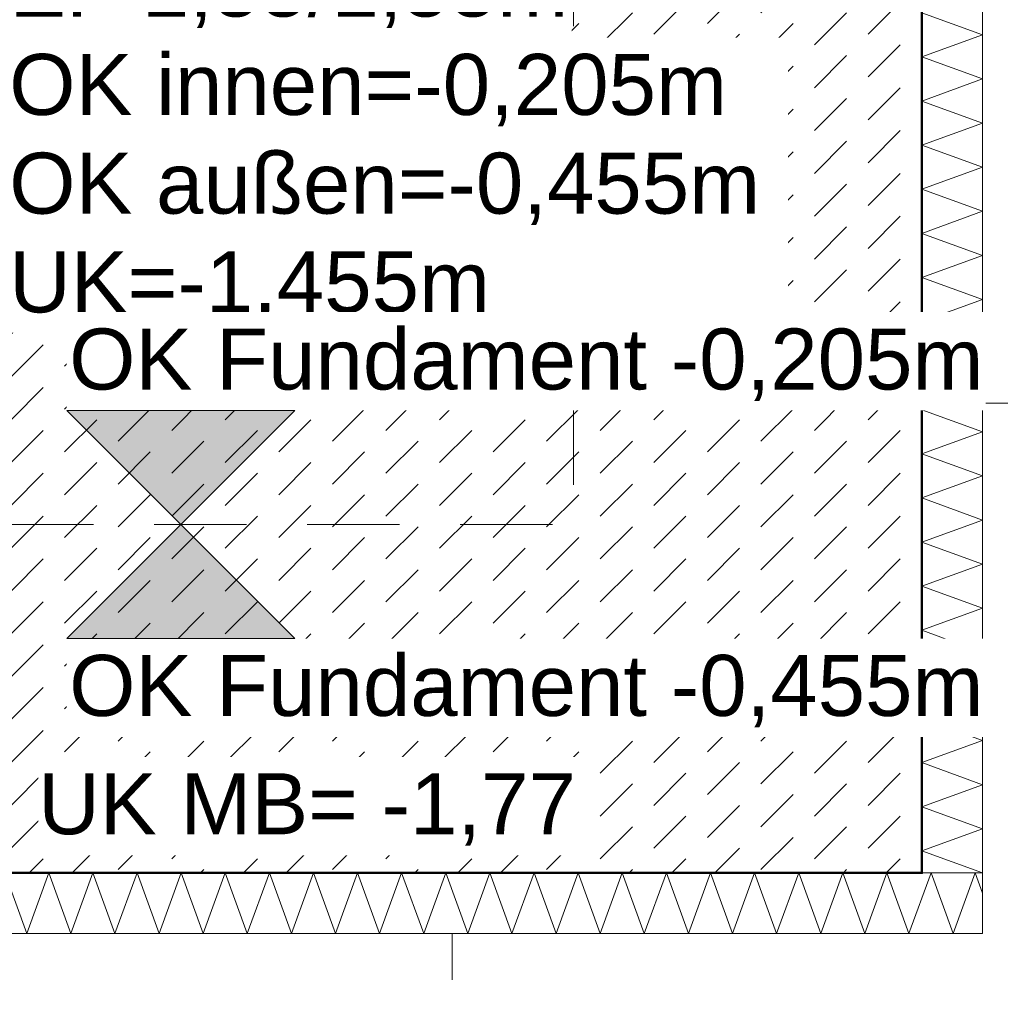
# Model space of a CAD drawing. Header units: metres. Extents: x -273 to 6, y -183 to 13.
# Tile 327 of 379: x -1.13 to 0.48, y -40.44 to -38.81. Entities that reach past the tile are written whole.
import ezdxf

# ---------------------------------------------------------------- set-up
doc = ezdxf.new("R2010")
doc.units = ezdxf.units.M
doc.header["$LTSCALE"] = 0.05
doc.header["$PDMODE"] = 1
doc.header["$PDSIZE"] = -2
doc.linetypes.add('ISO-02 Strichlinie', pattern=[3.81, 3.048, -0.762])
doc.linetypes.add('Linienart-53', pattern=[5.291531, 3.175, -1.058062, 0.352704, -0.705764])
doc.layers.get('0').update_dxf_attribs({"lineweight": 25})
for name, color, linetype, lineweight, true_color in [('00 -Bauelemente -Beton unbewehrt', 7, 'Continuous', 9, 0xf7e06e), ('00 -Bauelemente -Dämmung innen', 7, 'Continuous', 9, 0xff7fe6), ('30 -32 Gründung- 2 Flachgründungen u. Bodenplatten', 7, 'Continuous', 9, 0xff6633), ('70 -72 Beschriftung- 1 Beschriftung allgemein', 7, 'Continuous', 9, 0xff6633), ('70 -76 Bemaßung- 2 Allgemein', 7, 'Continuous', 5, 0x6666cc)]:
    doc.layers.add(name, color=color, linetype=linetype, lineweight=lineweight, true_color=true_color)
doc.layers.add('70 -71 Achsen- 1 Gebäudeachsen', color=7, linetype='Linienart-53', lineweight=18)
doc.layers.add('Keine', color=7, linetype='Continuous', lineweight=9)
doc.styles.add('Arial', font='arial.ttf')
doc.dimstyles.new('k+k_klein', dxfattribs={"dimtxt": 0.100689, "dimasz": 0.05302, "dimexe": 0.05, "dimexo": 0.15, "dimgap": 0.005, "dimtad": 1, "dimdec": 3, "dimtxsty": 'Arial', "dimblk": 'VW_SLASH-2', "dimblk1": 'VW_SLASH-2', "dimblk2": 'VW_SLASH-2', "dimcen": 0, "dimdle": 0.025, "dimadec": 3, "dimazin": 0, "dimtfac": 0.75, "dimtdec": 3, "dimtix": 1, "dimtmove": 0, "dimatfit": 0, "dimldrblk": 'VW_FILLEDARROW', "dimfxl": 0.1, "dimfxlon": 1, "dimfrac": 2, "dimtolj": 1, "dimarcsym": 0})

# ---------------------------------------------------------------- blocks, each defined once
blk = doc.blocks.new('_Achsen (3D)')
at = {"layer": '70 -71 Achsen- 1 Gebäudeachsen', "transparency": 33554687}
for p, q in [((-0.421, 3.8), (-0.421, -46.172)), ((-179.668, -39.447), (3.826, -39.447))]:
    blk.add_line(p, q, dxfattribs=at)
blk = doc.blocks.new('Gruppe-1314')
at = {"color": 255, "linetype": 'Continuous', "lineweight": 5}
blk.add_wipeout([(0.454, -40.222), (0.454, -38.572), (0.354, -38.572), (0.354, -40.222)], dxfattribs=at).dxf.layer = '00 -Bauelemente -Dämmung innen'
blk = doc.blocks.new('Gruppe-1315')
at = {"layer": '00 -Bauelemente -Dämmung innen', "color": 7, "transparency": 33554687, "flags": 128}
blk.add_lwpolyline([(0.454, -40.222), (0.354, -40.1856), (0.454, -40.1492), (0.354, -40.1129), (0.454, -40.0765), (0.354, -40.0401), (0.454, -40.0037), (0.354, -39.9673), (0.454, -39.9309), (0.354, -39.8945), (0.454, -39.8581), (0.354, -39.8217), (0.454, -39.7853), (0.354, -39.7489), (0.454, -39.7125), (0.354, -39.6761), (0.454, -39.6397), (0.354, -39.6033), (0.454, -39.5669), (0.354, -39.5305), (0.454, -39.4941), (0.354, -39.4577), (0.454, -39.4213), (0.354, -39.3849), (0.454, -39.3485), (0.354, -39.3121), (0.454, -39.2757), (0.354, -39.2393), (0.454, -39.2029), (0.354, -39.1665), (0.454, -39.1301), (0.354, -39.0937), (0.454, -39.0573), (0.354, -39.0209), (0.454, -38.9845), (0.354, -38.9481), (0.454, -38.9117), (0.354, -38.8754), (0.454, -38.839), (0.354, -38.8026)], dxfattribs=at)
blk = doc.blocks.new('Gruppe-1316')
at = {"layer": '00 -Bauelemente -Dämmung innen', "color": 7, "linetype": 'Continuous', "lineweight": 9, "transparency": 33554687}
blk.add_line((0.354, -40.222), (0.454, -40.222), dxfattribs=at)
blk = doc.blocks.new('Gruppe-1318')
at = {"color": 7, "transparency": 33554687}
blk.add_blockref('Gruppe-1316', (0, 0), dxfattribs=at)
blk = doc.blocks.new('Gruppe-1319')
at = {"layer": '00 -Bauelemente -Dämmung innen', "color": 7, "linetype": 'Continuous', "lineweight": 9, "transparency": 33554687}
blk.add_line((0.354, -38.572), (0.354, -40.222), dxfattribs=at)
blk = doc.blocks.new('Gruppe-1320')
at = {"layer": '00 -Bauelemente -Dämmung innen', "color": 7, "linetype": 'Continuous', "lineweight": 9, "transparency": 33554687}
blk.add_line((0.454, -40.222), (0.454, -38.572), dxfattribs=at)
blk = doc.blocks.new('Gruppe-1321')
at = {"color": 7, "transparency": 33554687}
for name in ['Gruppe-1319', 'Gruppe-1320']:
    blk.add_blockref(name, (0, 0), dxfattribs=at)
blk = doc.blocks.new('Gruppe-1322')
at = {"layer": '00 -Bauelemente -Dämmung innen', "color": 7}
blk.add_blockref('Gruppe-1314', (0, 0), dxfattribs=at)
at = {"color": 7, "transparency": 33554687}
for name in ['Gruppe-1318', 'Gruppe-1321']:
    blk.add_blockref(name, (0, 0), dxfattribs=at)
at = {"layer": '00 -Bauelemente -Dämmung innen', "color": 7, "transparency": 33554687}
blk.add_blockref('Gruppe-1315', (0, 0), dxfattribs=at)
blk = doc.blocks.new('Gruppe-1323')
at = {"layer": '00 -Bauelemente -Dämmung innen', "color": 7, "transparency": 33554687}
blk.add_blockref('Gruppe-1322', (0, 0), dxfattribs=at)
at = {"layer": '00 -Bauelemente -Dämmung innen', "color": 0, "flags": 1}
for tag in ['prm0_value', 'prm1_value', 'prm2_value', 'prm3_value', 'prm4_value', 'prm5_value', 'prm6_value', 'IFC_UUID', 'instanceID', 'prm0_name', 'prm0_type', 'prm1_name', 'prm1_type', 'prm2_name', 'prm2_type', 'prm3_name', 'prm3_type', 'prm4_name', 'prm4_type', 'prm5_name', 'prm5_type', 'prm6_name', 'prm6_type']:
    blk.add_attdef(tag, (0.354, -40.222), '', height=0.00018, dxfattribs=at)
blk = doc.blocks.new('Gruppe-1324')
at = {"color": 255, "linetype": 'Continuous', "lineweight": 5}
blk.add_wipeout([(-1.196, -40.322), (0.454, -40.322), (0.454, -40.222), (-1.196, -40.222)], dxfattribs=at).dxf.layer = '00 -Bauelemente -Dämmung innen'
blk = doc.blocks.new('Gruppe-1325')
at = {"layer": '00 -Bauelemente -Dämmung innen', "color": 7, "transparency": 33554687, "flags": 128}
blk.add_lwpolyline([(-1.196, -40.322), (-1.1596, -40.222), (-1.1232, -40.322), (-1.0868, -40.222), (-1.0504, -40.322), (-1.014, -40.222), (-0.9776, -40.322), (-0.9412, -40.222), (-0.9048, -40.322), (-0.8684, -40.222), (-0.832, -40.322), (-0.7956, -40.222), (-0.7592, -40.322), (-0.7228, -40.222), (-0.6864, -40.322), (-0.65, -40.222), (-0.6136, -40.322), (-0.5773, -40.222), (-0.5409, -40.322), (-0.5045, -40.222), (-0.4681, -40.322), (-0.4317, -40.222), (-0.3953, -40.322), (-0.3589, -40.222), (-0.3225, -40.322), (-0.2861, -40.222), (-0.2497, -40.322), (-0.2133, -40.222), (-0.1769, -40.322), (-0.1405, -40.222), (-0.1041, -40.322), (-0.0677, -40.222), (-0.0313, -40.322), (0.0051, -40.222), (0.0415, -40.322), (0.0779, -40.222), (0.1143, -40.322), (0.1507, -40.222), (0.1871, -40.322), (0.2235, -40.222), (0.2599, -40.322), (0.2963, -40.222), (0.3327, -40.322), (0.3691, -40.222), (0.4055, -40.322), (0.4419, -40.222), (0.454, -40.2554)], dxfattribs=at)
blk = doc.blocks.new('Gruppe-1326')
at = {"layer": '00 -Bauelemente -Dämmung innen', "color": 7, "linetype": 'Continuous', "lineweight": 9, "transparency": 33554687}
blk.add_line((-1.196, -40.222), (-1.196, -40.322), dxfattribs=at)
blk = doc.blocks.new('Gruppe-1327')
at = {"layer": '00 -Bauelemente -Dämmung innen', "color": 7, "linetype": 'Continuous', "lineweight": 9, "transparency": 33554687}
blk.add_line((0.454, -40.322), (0.454, -40.222), dxfattribs=at)
blk = doc.blocks.new('Gruppe-1328')
at = {"color": 7, "transparency": 33554687}
for name in ['Gruppe-1326', 'Gruppe-1327']:
    blk.add_blockref(name, (0, 0), dxfattribs=at)
blk = doc.blocks.new('Gruppe-1329')
at = {"layer": '00 -Bauelemente -Dämmung innen', "color": 7, "linetype": 'Continuous', "lineweight": 9, "transparency": 33554687}
blk.add_line((0.454, -40.222), (-1.196, -40.222), dxfattribs=at)
blk = doc.blocks.new('Gruppe-1330')
at = {"layer": '00 -Bauelemente -Dämmung innen', "color": 7, "linetype": 'Continuous', "lineweight": 9, "transparency": 33554687}
blk.add_line((-1.196, -40.322), (0.454, -40.322), dxfattribs=at)
blk = doc.blocks.new('Gruppe-1331')
at = {"color": 7, "transparency": 33554687}
for name in ['Gruppe-1329', 'Gruppe-1330']:
    blk.add_blockref(name, (0, 0), dxfattribs=at)
blk = doc.blocks.new('Gruppe-1332')
at = {"layer": '00 -Bauelemente -Dämmung innen', "color": 7}
blk.add_blockref('Gruppe-1324', (0, 0), dxfattribs=at)
at = {"color": 7, "transparency": 33554687}
for name in ['Gruppe-1328', 'Gruppe-1331']:
    blk.add_blockref(name, (0, 0), dxfattribs=at)
at = {"layer": '00 -Bauelemente -Dämmung innen', "color": 7, "transparency": 33554687}
blk.add_blockref('Gruppe-1325', (0, 0), dxfattribs=at)
blk = doc.blocks.new('Gruppe-1333')
at = {"layer": '00 -Bauelemente -Dämmung innen', "color": 7, "transparency": 33554687}
blk.add_blockref('Gruppe-1332', (0, 0), dxfattribs=at)
at = {"layer": '00 -Bauelemente -Dämmung innen', "color": 0, "flags": 1}
for tag in ['prm0_value', 'prm1_value', 'prm2_value', 'prm3_value', 'prm4_value', 'prm5_value', 'prm6_value', 'IFC_UUID', 'instanceID', 'prm0_name', 'prm0_type', 'prm1_name', 'prm1_type', 'prm2_name', 'prm2_type', 'prm3_name', 'prm3_type', 'prm4_name', 'prm4_type', 'prm5_name', 'prm5_type', 'prm6_name', 'prm6_type']:
    blk.add_attdef(tag, (-1.196, -40.322), '', height=0.00018, dxfattribs=at)
blk = doc.blocks.new('Gruppe-2386')
at = {"layer": '30 -32 Gründung- 2 Flachgründungen u. Bodenplatten', "flags": 128}
blk.add_lwpolyline([(-1.196, -38.672), (0.354, -38.672), (0.354, -40.222), (-1.196, -40.222)], close=True, dxfattribs=at)
at = {"color": 255}
blk.add_wipeout([(-1.1521, -38.8434), (-0.2238, -38.8434), (-0.2238, -38.6811), (-1.1521, -38.6811)], dxfattribs=at).dxf.layer = '70 -72 Beschriftung- 1 Beschriftung allgemein'
at = {"layer": '70 -72 Beschriftung- 1 Beschriftung allgemein', "insert": (-1.1521, -38.7081), "char_height": 0.100689, "attachment_point": 1, "line_spacing_factor": 0.970891, "style": 'Arial'}
blk.add_mtext('EF 1,55/1,55m', dxfattribs=at)
at = {"color": 255}
blk.add_wipeout([(-1.1521, -39.3302), (0.1332, -39.3302), (0.1332, -38.8434), (-1.1521, -38.8434)], dxfattribs=at).dxf.layer = '70 -72 Beschriftung- 1 Beschriftung allgemein'
at = {"layer": '70 -72 Beschriftung- 1 Beschriftung allgemein', "insert": (-1.1521, -38.8704), "char_height": 0.100689, "attachment_point": 1, "line_spacing_factor": 0.970891, "style": 'Arial'}
blk.add_mtext('OK innen=-0,205m\\POK außen=-0,455m \\PUK=-1,455m', dxfattribs=at)
blk = doc.blocks.new('_FU_2D LP5 (2D)')
at = {"color": 255}
blk.add_wipeout([(-1.19599996, -38.67204198), (0.35400004, -38.67204198), (0.35400004, -40.22204198), (-1.19599996, -40.22204198)], dxfattribs=at).dxf.layer = '00 -Bauelemente -Beton unbewehrt'
at = {"layer": '00 -Bauelemente -Beton unbewehrt', "linetype": 'Continuous', "lineweight": 9}
h = blk.add_hatch(dxfattribs=at)
h.set_pattern_fill('Unbew_ Beton1 1mm SRF', style=0, pattern_type=2)
h.set_pattern_definition([(45, (0, 0), (0.088388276, 0.01767774), [0.075, -0.05])])
h.paths.add_polyline_path([(-1.19599996, -38.67204198), (0.35400004, -38.67204198), (0.35400004, -40.22204198), (-1.19599996, -40.22204198)])
at = {"layer": '00 -Bauelemente -Beton unbewehrt', "flags": 128}
blk.add_lwpolyline([(-1.19599996, -38.67204198), (0.35400004, -38.67204198), (0.35400004, -40.22204198), (-1.19599996, -40.22204198)], close=True, dxfattribs=at)
at = {"layer": '30 -32 Gründung- 2 Flachgründungen u. Bodenplatten', "linetype": 'ISO-02 Strichlinie', "flags": 128}
blk.add_lwpolyline([(-0.22099996, -38.67204198), (-0.22099996, -39.64704198), (-1.19599996, -39.64704198)], dxfattribs=at)
at = {"layer": '00 -Bauelemente -Dämmung innen', "color": 7}
blk.add_blockref('Gruppe-1323', (0, 0), dxfattribs=at)
blk.add_blockref('Gruppe-1333', (0, 0), dxfattribs=at)
at = {"layer": '30 -32 Gründung- 2 Flachgründungen u. Bodenplatten', "color": 7}
blk.add_blockref('Gruppe-2386', (0, 0), dxfattribs=at)
at = {"layer": '70 -72 Beschriftung- 1 Beschriftung allgemein', "color": 103, "lineweight": 50, "true_color": 0x66cc7f, "flags": 128}
blk.add_lwpolyline([(-15.82099996, -39.64704198), (-9.77099996, -39.64704198), (-9.77099996, -40.54704198), (-7.57099996, -40.54704198), (-7.57099996, -39.64704198), (-1.19599996, -39.64704198), (-1.19599996, -40.22204198), (0.35400004, -40.22204198), (0.35400004, -38.67204198), (-0.22099996, -38.67204198), (-0.22099996, -32.29704198), (0.67900004, -32.29704198), (0.67900004, -30.09704198), (-0.22099996, -30.09704198), (-0.22099996, -24.19704198)], dxfattribs=at)
blk = doc.blocks.new('VW_SLASH-2')
at = {"color": 0, "linetype": 'ByBlock', "lineweight": -2, "transparency": 16777216}
blk.add_line((0.472, 0), (-1, 0), dxfattribs=at)
at = {"color": 0, "lineweight": 5, "transparency": 16777216, "flags": 128}
blk.add_lwpolyline([(0.5, 0.5), (-0.5, -0.5)], dxfattribs=at)
blk = doc.blocks.new('*D3162')
at = {"layer": '70 -76 Bemaßung- 2 Allgemein', "color": 0, "lineweight": -2}
for p, q in [((-1.196, -43.672), (-1.196, -43.822)), ((-0.421, -43.672), (-0.421, -43.822)), ((-0.474, -43.772), (-1.143, -43.772))]:
    blk.add_line(p, q, dxfattribs=at)
at = {"layer": 'Defpoints', "color": 0}
for p in [(-1.196, -40.222), (-0.421, -40.222), (-1.196, -43.772)]:
    blk.add_point(p, dxfattribs=at)
at = {"layer": '70 -76 Bemaßung- 2 Allgemein', "color": 0, "lineweight": -2, "xscale": 0.05302001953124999, "yscale": 0.05302001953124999, "zscale": 0.05302001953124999, "rotation": 180}
blk.add_blockref('VW_SLASH-2', (-1.196, -43.772), dxfattribs=at)
at = {"layer": '70 -76 Bemaßung- 2 Allgemein', "color": 0, "lineweight": -2, "xscale": 0.05302001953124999, "yscale": 0.05302001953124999, "zscale": 0.05302001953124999}
blk.add_blockref('VW_SLASH-2', (-0.421, -43.772), dxfattribs=at)
at = {"layer": '70 -76 Bemaßung- 2 Allgemein', "color": 0, "insert": (-0.8085, -43.6998), "char_height": 0.100689, "attachment_point": 5, "style": 'Arial'}
blk.add_mtext('\\A1;77\\S5^ ;', dxfattribs=at)
blk = doc.blocks.new('VW_FILLEDARROW')
at = {"linetype": 'Continuous', "lineweight": 0, "transparency": 16777216}
blk.add_hatch(color=0, dxfattribs=at).paths.add_polyline_path([(-2.829, 0.758), (0, 0), (-2.829, -0.758)])
at = {"color": 0, "lineweight": 5, "transparency": 16777216, "flags": 128}
blk.add_lwpolyline([(-2.829, 0.758), (0, 0), (-2.829, -0.758)], close=True, dxfattribs=at)
blk = doc.blocks.new('*D3163')
at = {"layer": '70 -76 Bemaßung- 2 Allgemein', "color": 0, "lineweight": -2}
for p, q in [((-0.421, -43.672), (-0.421, -43.822)), ((0.354, -43.672), (0.354, -43.822)), ((0.301, -43.772), (-0.368, -43.772))]:
    blk.add_line(p, q, dxfattribs=at)
at = {"layer": 'Defpoints', "color": 0}
for p in [(-0.421, -40.222), (0.354, -40.222), (-0.421, -43.772)]:
    blk.add_point(p, dxfattribs=at)
at = {"layer": '70 -76 Bemaßung- 2 Allgemein', "color": 0, "lineweight": -2, "xscale": 0.05302001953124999, "yscale": 0.05302001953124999, "zscale": 0.05302001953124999, "rotation": 180}
blk.add_blockref('VW_SLASH-2', (-0.421, -43.772), dxfattribs=at)
at = {"layer": '70 -76 Bemaßung- 2 Allgemein', "color": 0, "lineweight": -2, "xscale": 0.05302001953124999, "yscale": 0.05302001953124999, "zscale": 0.05302001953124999}
blk.add_blockref('VW_SLASH-2', (0.354, -43.772), dxfattribs=at)
at = {"layer": '70 -76 Bemaßung- 2 Allgemein', "color": 0, "insert": (-0.0335, -43.6998), "char_height": 0.100689, "attachment_point": 5, "style": 'Arial'}
blk.add_mtext('\\A1;77\\S5^ ;', dxfattribs=at)
blk = doc.blocks.new('*D3164')
at = {"layer": '70 -76 Bemaßung- 2 Allgemein', "color": 0, "lineweight": -2}
for p, q in [((0.354, -43.672), (0.354, -43.822)), ((0.454, -43.672), (0.454, -43.822)), ((0.301, -43.772), (0.248, -43.772)), ((0.454, -43.772), (0.354, -43.772)), ((0.507, -43.772), (0.56, -43.772))]:
    blk.add_line(p, q, dxfattribs=at)
at = {"layer": 'Defpoints', "color": 0}
for p in [(0.354, -40.222), (0.454, -40.322), (0.354, -43.772)]:
    blk.add_point(p, dxfattribs=at)
at = {"layer": '70 -76 Bemaßung- 2 Allgemein', "color": 0, "lineweight": -2, "xscale": 0.05302001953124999, "yscale": 0.05302001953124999, "zscale": 0.05302001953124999}
blk.add_blockref('VW_SLASH-2', (0.354, -43.772), dxfattribs=at)
at = {"layer": '70 -76 Bemaßung- 2 Allgemein', "color": 0, "lineweight": -2, "xscale": 0.05302001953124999, "yscale": 0.05302001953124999, "zscale": 0.05302001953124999, "rotation": 180}
blk.add_blockref('VW_SLASH-2', (0.454, -43.772), dxfattribs=at)
at = {"layer": '70 -76 Bemaßung- 2 Allgemein', "color": 0, "insert": (0.404, -43.9837), "char_height": 0.10069, "attachment_point": 5, "style": 'Arial'}
blk.add_mtext('\\A1;10', dxfattribs=at)
blk = doc.blocks.new('*D3339')
at = {"layer": '70 -76 Bemaßung- 2 Allgemein', "color": 0, "lineweight": -2}
for p, q in [((1.326, -38.672), (1.476, -38.672)), ((1.426, -39.394), (1.426, -38.7251)), ((1.326, -39.447), (1.476, -39.447))]:
    blk.add_line(p, q, dxfattribs=at)
at = {"layer": 'Defpoints', "color": 0}
for p in [(0.354, -38.672), (1.426, -38.672), (0.354, -39.447)]:
    blk.add_point(p, dxfattribs=at)
at = {"layer": '70 -76 Bemaßung- 2 Allgemein', "color": 0, "lineweight": -2, "xscale": 0.05302001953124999, "yscale": 0.05302001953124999, "zscale": 0.05302001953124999}
for p, rotation in [((1.426, -38.672), 90), ((1.426, -39.447), 270)]:
    blk.add_blockref('VW_SLASH-2', p, dxfattribs=dict(at, rotation=rotation))
at = {"layer": '70 -76 Bemaßung- 2 Allgemein', "color": 0, "insert": (1.3696, -39.0595), "char_height": 0.10069, "attachment_point": 5, "rotation": 90, "style": 'Arial'}
blk.add_mtext('\\A1;78', dxfattribs=at)
blk = doc.blocks.new('*D3340')
at = {"layer": '70 -76 Bemaßung- 2 Allgemein', "color": 0, "lineweight": -2}
for p, q in [((1.326, -39.447), (1.476, -39.447)), ((1.426, -40.169), (1.426, -39.5001)), ((1.326, -40.222), (1.476, -40.222))]:
    blk.add_line(p, q, dxfattribs=at)
at = {"layer": 'Defpoints', "color": 0}
for p in [(0.354, -39.447), (1.426, -39.447), (0.354, -40.222)]:
    blk.add_point(p, dxfattribs=at)
at = {"layer": '70 -76 Bemaßung- 2 Allgemein', "color": 0, "lineweight": -2, "xscale": 0.05302001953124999, "yscale": 0.05302001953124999, "zscale": 0.05302001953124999}
for p, rotation in [((1.426, -39.447), 90), ((1.426, -40.222), 270)]:
    blk.add_blockref('VW_SLASH-2', p, dxfattribs=dict(at, rotation=rotation))
at = {"layer": '70 -76 Bemaßung- 2 Allgemein', "color": 0, "insert": (1.3696, -39.8345), "char_height": 0.10069, "attachment_point": 5, "rotation": 90, "style": 'Arial'}
blk.add_mtext('\\A1;78', dxfattribs=at)
blk = doc.blocks.new('*D3341')
at = {"layer": '70 -76 Bemaßung- 2 Allgemein', "color": 0, "lineweight": -2}
for p, q in [((1.426, -40.169), (1.426, -40.116)), ((1.326, -40.222), (1.476, -40.222)), ((1.426, -40.322), (1.426, -40.222)), ((1.326, -40.322), (1.476, -40.322)), ((1.426, -40.3751), (1.426, -40.4281))]:
    blk.add_line(p, q, dxfattribs=at)
at = {"layer": 'Defpoints', "color": 0}
for p in [(0.354, -40.222), (1.426, -40.222), (0.454, -40.322)]:
    blk.add_point(p, dxfattribs=at)
at = {"layer": '70 -76 Bemaßung- 2 Allgemein', "color": 0, "lineweight": -2, "xscale": 0.05302001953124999, "yscale": 0.05302001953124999, "zscale": 0.05302001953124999}
for p, rotation in [((1.426, -40.222), 270), ((1.426, -40.322), 90)]:
    blk.add_blockref('VW_SLASH-2', p, dxfattribs=dict(at, rotation=rotation))
at = {"layer": '70 -76 Bemaßung- 2 Allgemein', "color": 0, "insert": (1.5349, -40.272), "char_height": 0.10069, "attachment_point": 5, "rotation": 90, "style": 'Arial'}
blk.add_mtext('\\A1;10', dxfattribs=at)
blk = doc.blocks.new('Gruppe-2886')
at = {"color": 255}
for points in [[(-1.0571, -39.4588), (0.4595, -39.4588), (0.4595, -39.2965), (-1.0571, -39.2965)], [(-1.0571, -39.9975), (0.4595, -39.9975), (0.4595, -39.8353), (-1.0571, -39.8353)]]:
    blk.add_wipeout(points, dxfattribs=at).dxf.layer = '70 -72 Beschriftung- 1 Beschriftung allgemein'
at = {"layer": '30 -32 Gründung- 2 Flachgründungen u. Bodenplatten', "linetype": 'Continuous', "lineweight": 0, "transparency": 33554687}
for points in [[(-1.0571, -39.4588), (-0.8688, -39.647), (-0.6806, -39.4588)], [(-1.0571, -39.8353), (-0.8688, -39.647), (-0.6806, -39.8353)]]:
    blk.add_hatch(color=7, dxfattribs=at).paths.add_polyline_path(points)
at = {"layer": '30 -32 Gründung- 2 Flachgründungen u. Bodenplatten', "flags": 128}
for points in [[(-1.0571, -39.4588), (-0.8688, -39.647), (-0.6806, -39.4588)], [(-1.0571, -39.8353), (-0.8688, -39.647), (-0.6806, -39.8353)]]:
    blk.add_lwpolyline(points, close=True, dxfattribs=at)
at = {"layer": '70 -72 Beschriftung- 1 Beschriftung allgemein', "char_height": 0.100689, "attachment_point": 2, "line_spacing_factor": 0.970891, "style": 'Arial'}
for s, insert in [('OK Fundament -0,205m', (-0.2988, -39.3236)), ('OK Fundament -0,455m', (-0.2988, -39.8623))]:
    blk.add_mtext(s, dxfattribs=dict(at, insert=insert))
blk = doc.blocks.new('Gruppe-3005')
at = {"layer": '70 -72 Beschriftung- 1 Beschriftung allgemein', "linetype": 'Continuous', "lineweight": 5}
blk.add_point((-1.1042, -39.9306), dxfattribs=at)
at = {"color": 255}
blk.add_wipeout([(-1.1042, -40.1928), (-0.2112, -40.1928), (-0.2112, -40.0306), (-1.1042, -40.0306)], dxfattribs=at).dxf.layer = '70 -72 Beschriftung- 1 Beschriftung allgemein'
at = {"layer": '70 -72 Beschriftung- 1 Beschriftung allgemein', "insert": (-1.1042, -40.0576), "char_height": 0.100689, "attachment_point": 1, "line_spacing_factor": 0.970891, "style": 'Arial'}
blk.add_mtext('UK MB= -1,77', dxfattribs=at)
blk = doc.blocks.new('Gruppe-2791')
at = {"layer": '70 -76 Bemaßung- 2 Allgemein'}
for base, p1, p2, text, override, picture, middle in [((-1.19599996, -43.77204198), (-0.42099996, -40.22204198), (-1.19599996, -40.22204198), '77\\S5^ ;', {"dimtxt": 0.100689, "dimgap": 0.005, "dimdec": 8, "dimpost": '<>', "dimtxsty": 'Arial', "dimtmove": 2}, '*D3162', (-0.80849996, -43.69976518)), ((-0.42099996, -43.77204198), (0.35400004, -40.22204198), (-0.42099996, -40.22204198), '77\\S5^ ;', {"dimtxt": 0.100689, "dimgap": 0.005, "dimdec": 8, "dimpost": '<>', "dimtxsty": 'Arial', "dimtmove": 2}, '*D3163', (-0.03349996, -43.69976518)), ((0.35400004, -43.77204198), (0.45400004, -40.32204198), (0.35400004, -40.22204198), '10', {"dimtxt": 0.100689, "dimgap": 0.005, "dimdec": 8, "dimpost": '<>', "dimtxsty": 'Arial', "dimtix": 0, "dimtmove": 2}, '*D3164', (0.40400004, -43.98374666))]:
    dim = blk.add_linear_dim(base=base, p1=p1, p2=p2, text=text, dimstyle='k+k_klein', override=override, dxfattribs=at)
    dim.commit()
    dim.dimension.update_dxf_attribs({"geometry": picture, "text_midpoint": middle})
blk = doc.blocks.new('Gruppe-2795')
at = {"layer": '70 -76 Bemaßung- 2 Allgemein'}
for base, p1, p2, text, override, picture, middle in [((1.426, -38.672), (0.354, -39.447), (0.354, -38.672), '78', {"dimtxt": 0.100689, "dimgap": 0.005, "dimdec": 2, "dimpost": '<>', "dimtxsty": 'Arial', "dimtmove": 2}, '*D3339', (1.3696, -39.0595)), ((1.426, -39.447), (0.354, -40.222), (0.354, -39.447), '78', {"dimtxt": 0.100689, "dimgap": 0.005, "dimdec": 2, "dimpost": '<>', "dimtxsty": 'Arial', "dimtmove": 2}, '*D3340', (1.3696, -39.8345)), ((1.426, -40.222), (0.454, -40.322), (0.354, -40.222), '10', {"dimtxt": 0.100689, "dimgap": 0.005, "dimdec": 2, "dimpost": '<>', "dimtxsty": 'Arial', "dimtix": 0, "dimtmove": 2}, '*D3341', (1.5349, -40.272))]:
    dim = blk.add_linear_dim(base=base, p1=p1, p2=p2, angle=270, text=text, dimstyle='k+k_klein', override=override, dxfattribs=at)
    dim.commit()
    dim.dimension.update_dxf_attribs({"geometry": picture, "text_midpoint": middle})
blk = doc.blocks.new('_FU_2D Bemaßung_ Beschriftung (3D)')
at = {"layer": '70 -76 Bemaßung- 2 Allgemein'}
for name in ['Gruppe-2795', 'Gruppe-2791']:
    blk.add_blockref(name, (0, 0), dxfattribs=at)
at = {"layer": '70 -72 Beschriftung- 1 Beschriftung allgemein', "color": 7}
blk.add_blockref('Gruppe-2886', (0, 0), dxfattribs=at)
blk.add_blockref('Gruppe-3005', (0, 0), dxfattribs=at)

msp = doc.modelspace()

# ---------------------------------------------------------------- block references
at = {"layer": 'Keine', "color": 1}
msp.add_blockref('_Achsen (3D)', (0, 0), dxfattribs=at)

# ---------------------------------------------------------------- next in the draw order: block references
msp.add_blockref('_FU_2D LP5 (2D)', (0, 0), dxfattribs=at)

# ---------------------------------------------------------------- next in the draw order: block references
msp.add_blockref('_FU_2D Bemaßung_ Beschriftung (3D)', (0, 0), dxfattribs=at)

doc.saveas('drawing.dxf')
